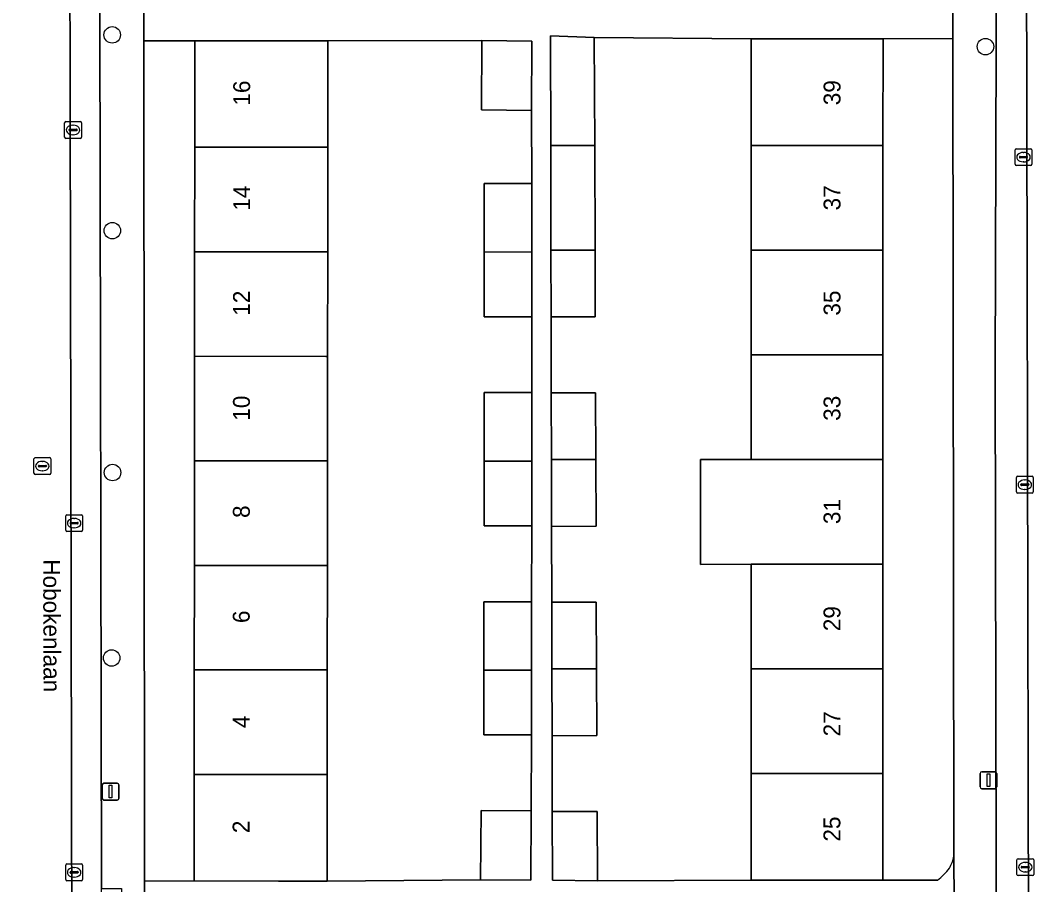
# Model space of a CAD drawing. Extents: x 160732 to 162107, y 387428 to 388479.
# Drawn here: x 161367.5 to 161427.7, y 387941.2 to 387992.5 of the extents above; entities that cross this region are included whole.
import ezdxf

# ---------------------------------------------------------------- set-up
doc = ezdxf.new("R2010")
doc.units = 0
for name, color, linetype in [('IMGEO_Boom', 7, 'Continuous'), ('IMGEO_Erf', 7, 'Continuous'), ('IMGEO_Kolk', 7, 'Continuous'), ('IMGEO_Lichtmast', 7, 'Continuous'), ('IMGEO_Openbare_ruimte_label', 7, 'Continuous'), ('IMGEO_Pand', 7, 'Continuous'), ('IMGEO_Pand_nummerreeks', 7, 'Continuous'), ('IMGEO_Parkeervlak_open', 7, 'Continuous'), ('IMGEO_Rijbaan_lokaal_open', 7, 'Continuous'), ('IMGEO_Rioolput', 7, 'Continuous'), ('IMGEO_Voetpad_open', 7, 'Continuous')]:
    doc.layers.add(name, color=color, linetype=linetype)

msp = doc.modelspace()

# ---------------------------------------------------------------- linework, layer by layer
at = {"layer": 'IMGEO_Boom'}
for centre in [(161372.98, 387991.631), (161424.749, 387990.932), (161372.987, 387980.021), (161373.001, 387965.672), (161372.945, 387954.674)]:
    msp.add_circle(centre, 0.489, dxfattribs=at)
at = {"layer": 'IMGEO_Erf'}
for points in [[(161377.863, 387972.568), (161377.868, 387978.768), (161377.874, 387984.968), (161377.879, 387991.287), (161374.857, 387991.285), (161374.892, 387941.445), (161377.836, 387941.447), (161377.841, 387947.768), (161377.847, 387953.968), (161377.852, 387960.168), (161377.858, 387966.368)], [(161395.024, 387970.412), (161397.85, 387970.412), (161397.861, 387974.911), (161395.035, 387974.911), (161395.035, 387978.753), (161395.035, 387982.812), (161397.861, 387982.812), (161397.833, 387987.15), (161394.864, 387987.179), (161394.888, 387991.289), (161385.765, 387991.281), (161385.76, 387984.961), (161385.754, 387978.761), (161385.749, 387972.561), (161385.744, 387966.361), (161385.738, 387960.161), (161385.733, 387953.961), (161385.727, 387947.761), (161385.722, 387941.44), (161394.821, 387941.517), (161394.845, 387945.627), (161397.815, 387945.598), (161397.839, 387950.111), (161395.013, 387950.111), (161395.013, 387953.953), (161395.013, 387958.012), (161397.839, 387958.012), (161397.85, 387962.511), (161395.024, 387962.511), (161395.024, 387966.353)], [(161410.859, 387972.657), (161410.86, 387978.867), (161410.862, 387985.076), (161410.863, 387991.404), (161401.56, 387991.483), (161401.583, 387985.077), (161401.606, 387978.868), (161401.62, 387974.908), (161399, 387974.899), (161399.01, 387970.398), (161401.636, 387970.408), (161401.651, 387966.449), (161401.665, 387962.49), (161399.03, 387962.481), (161399.04, 387957.98), (161401.681, 387957.99), (161401.696, 387954.03), (161401.71, 387950.071), (161399.06, 387950.062), (161399.07, 387945.561), (161401.726, 387945.571), (161401.741, 387941.448), (161410.853, 387941.49), (161410.854, 387947.82), (161410.856, 387954.029), (161410.857, 387960.239), (161407.852, 387960.224), (161407.853, 387966.448), (161410.858, 387966.448)]]:
    msp.add_lwpolyline(points, close=True, dxfattribs=at)
for points in [[(161422.814, 387991.409), (161418.677, 387991.403), (161418.676, 387985.075), (161418.674, 387978.866), (161418.673, 387972.656), (161418.672, 387966.447), (161418.671, 387960.238), (161418.67, 387954.028), (161418.668, 387947.819), (161418.667, 387941.489), (161421.898, 387941.494)], [(161422.883, 387942.917), (161422.814, 387991.409)]]:
    msp.add_lwpolyline(points, dxfattribs=at)
for centre, radius, start, end in [((161420.621, 387943.368), 2.306, 329.82084, 348.71274), ((161419.855, 387944.26), 3.438, 306.45259, 323.38736)]:
    msp.add_arc(centre, radius, start, end, dxfattribs=at)
at = {"layer": 'IMGEO_Kolk'}
for p, q in [((161370.159, 387985.564), (161370.159, 387986.416)), ((161370.234, 387986.49), (161371.086, 387986.49)), ((161370.647, 387986.27), (161370.672, 387986.27)), ((161371.16, 387986.416), (161371.16, 387985.564)), ((161370.418, 387985.984), (161370.418, 387985.996)), ((161370.856, 387985.947), (161370.458, 387985.947)), ((161370.461, 387986.033), (161370.859, 387986.033)), ((161370.67, 387985.71), (161370.645, 387985.71)), ((161370.902, 387985.996), (161370.902, 387985.984)), ((161371.086, 387985.49), (161370.234, 387985.49)), ((161426.505, 387983.955), (161426.505, 387984.807)), ((161426.58, 387984.881), (161427.432, 387984.881)), ((161426.764, 387984.375), (161426.764, 387984.387)), ((161427.202, 387984.338), (161426.804, 387984.338)), ((161426.807, 387984.424), (161427.205, 387984.424)), ((161426.993, 387984.661), (161427.018, 387984.661)), ((161427.248, 387984.387), (161427.248, 387984.375)), ((161427.506, 387984.807), (161427.506, 387983.955)), ((161427.432, 387983.881), (161426.58, 387983.881)), ((161427.016, 387984.101), (161426.991, 387984.101)), ((161426.584, 387964.525), (161426.584, 387965.377)), ((161426.659, 387965.451), (161427.511, 387965.451)), ((161427.072, 387965.231), (161427.097, 387965.231)), ((161427.585, 387965.377), (161427.585, 387964.525)), ((161426.843, 387964.945), (161426.843, 387964.957)), ((161427.281, 387964.908), (161426.883, 387964.908)), ((161426.886, 387964.994), (161427.284, 387964.994)), ((161427.095, 387964.671), (161427.07, 387964.671)), ((161427.327, 387964.957), (161427.327, 387964.945)), ((161427.511, 387964.451), (161426.659, 387964.451)), ((161370.223, 387962.247), (161370.223, 387963.099)), ((161370.298, 387963.173), (161371.15, 387963.173)), ((161370.525, 387962.716), (161370.923, 387962.716)), ((161370.711, 387962.953), (161370.736, 387962.953)), ((161371.224, 387963.099), (161371.224, 387962.247)), ((161371.15, 387962.173), (161370.298, 387962.173)), ((161370.482, 387962.667), (161370.482, 387962.679)), ((161370.92, 387962.63), (161370.522, 387962.63)), ((161370.734, 387962.393), (161370.709, 387962.393)), ((161370.966, 387962.679), (161370.966, 387962.667)), ((161370.223, 387941.532), (161370.223, 387942.384)), ((161370.298, 387942.458), (161371.15, 387942.458)), ((161370.711, 387942.238), (161370.736, 387942.238)), ((161371.224, 387942.384), (161371.224, 387941.532)), ((161426.612, 387941.841), (161426.612, 387942.693)), ((161426.687, 387942.767), (161427.539, 387942.767)), ((161426.871, 387942.261), (161426.871, 387942.273)), ((161426.914, 387942.31), (161427.312, 387942.31)), ((161427.1, 387942.547), (161427.125, 387942.547)), ((161427.355, 387942.273), (161427.355, 387942.261)), ((161427.613, 387942.693), (161427.613, 387941.841)), ((161370.482, 387941.952), (161370.482, 387941.964)), ((161370.92, 387941.915), (161370.522, 387941.915)), ((161370.525, 387942.001), (161370.923, 387942.001)), ((161370.734, 387941.678), (161370.709, 387941.678)), ((161370.966, 387941.964), (161370.966, 387941.952)), ((161427.539, 387941.767), (161426.687, 387941.767)), ((161427.309, 387942.224), (161426.911, 387942.224)), ((161427.123, 387941.987), (161427.098, 387941.987)), ((161371.15, 387941.458), (161370.298, 387941.458))]:
    msp.add_line(p, q, dxfattribs=at)
for points in [[(161370.159, 387985.564), (161370.159, 387986.416)], [(161370.234, 387986.49), (161371.086, 387986.49)], [(161371.16, 387986.416), (161371.16, 387985.564)], [(161371.086, 387985.49), (161370.234, 387985.49)], [(161426.505, 387983.955), (161426.505, 387984.807)], [(161426.58, 387984.881), (161427.432, 387984.881)], [(161427.506, 387984.807), (161427.506, 387983.955)], [(161427.432, 387983.881), (161426.58, 387983.881)], [(161426.584, 387964.525), (161426.584, 387965.377)], [(161426.659, 387965.451), (161427.511, 387965.451)], [(161427.585, 387965.377), (161427.585, 387964.525)], [(161427.511, 387964.451), (161426.659, 387964.451)], [(161370.223, 387962.247), (161370.223, 387963.099)], [(161370.298, 387963.173), (161371.15, 387963.173)], [(161371.224, 387963.099), (161371.224, 387962.247)], [(161371.15, 387962.173), (161370.298, 387962.173)], [(161370.223, 387941.532), (161370.223, 387942.384)], [(161370.298, 387942.458), (161371.15, 387942.458)], [(161371.224, 387942.384), (161371.224, 387941.532)], [(161426.612, 387941.841), (161426.612, 387942.693)], [(161426.687, 387942.767), (161427.539, 387942.767)], [(161427.613, 387942.693), (161427.613, 387941.841)], [(161427.539, 387941.767), (161426.687, 387941.767)], [(161371.15, 387941.458), (161370.298, 387941.458)]]:
    msp.add_lwpolyline(points, dxfattribs=at)
for centre, radius, start, end in [((161370.236, 387986.414), 0.0765, 91.55205, 178.44795), ((161370.236, 387986.414), 0.0765, 91.55205, 178.44795), ((161371.084, 387986.414), 0.0765, 1.55205, 88.44795), ((161371.084, 387986.414), 0.0765, 1.55205, 88.44795), ((161370.236, 387985.566), 0.0765, 181.55205, 268.44795), ((161370.236, 387985.566), 0.0765, 181.55205, 268.44795), ((161370.458, 387985.993), 0.0403, 85.87752, 175.75265), ((161370.455, 387985.983), 0.0366, 178.93798, 274.71019), ((161370.859, 387985.99), 0.043, 264.86636, 352.45326), ((161370.863, 387985.995), 0.0386, 1.73085, 96.63898), ((161371.084, 387985.566), 0.0765, 271.55205, 358.44795), ((161371.084, 387985.566), 0.0765, 271.55205, 358.44795), ((161426.582, 387984.805), 0.0765, 91.55205, 178.44795), ((161426.582, 387984.805), 0.0765, 91.55205, 178.44795), ((161426.804, 387984.384), 0.0403, 85.87752, 175.75265), ((161426.801, 387984.374), 0.0366, 178.93798, 274.71019), ((161427.205, 387984.381), 0.043, 264.86636, 352.45326), ((161427.209, 387984.386), 0.0386, 1.73085, 96.63898), ((161427.43, 387984.805), 0.0765, 1.55205, 88.44795), ((161427.43, 387984.805), 0.0765, 1.55205, 88.44795), ((161426.582, 387983.957), 0.0765, 181.55205, 268.44795), ((161426.582, 387983.957), 0.0765, 181.55205, 268.44795), ((161427.43, 387983.957), 0.0765, 271.55205, 358.44795), ((161427.43, 387983.957), 0.0765, 271.55205, 358.44795), ((161426.661, 387965.375), 0.0765, 91.55205, 178.44795), ((161426.661, 387965.375), 0.0765, 91.55205, 178.44795), ((161427.509, 387965.375), 0.0765, 1.55205, 88.44795), ((161427.509, 387965.375), 0.0765, 1.55205, 88.44795), ((161426.661, 387964.527), 0.0765, 181.55205, 268.44795), ((161426.661, 387964.527), 0.0765, 181.55205, 268.44795), ((161426.883, 387964.954), 0.0403, 85.87752, 175.75265), ((161426.88, 387964.944), 0.0366, 178.93798, 274.71019), ((161427.284, 387964.951), 0.043, 264.86636, 352.45326), ((161427.288, 387964.956), 0.0386, 1.73085, 96.63898), ((161427.509, 387964.527), 0.0765, 271.55205, 358.44795), ((161427.509, 387964.527), 0.0765, 271.55205, 358.44795), ((161370.3, 387963.097), 0.0765, 91.55205, 178.44795), ((161370.3, 387963.097), 0.0765, 91.55205, 178.44795), ((161370.522, 387962.676), 0.0403, 85.87752, 175.75265), ((161370.927, 387962.678), 0.0386, 1.73085, 96.63898), ((161371.148, 387963.097), 0.0765, 1.55205, 88.44795), ((161371.148, 387963.097), 0.0765, 1.55205, 88.44795), ((161370.3, 387962.249), 0.0765, 181.55205, 268.44795), ((161370.3, 387962.249), 0.0765, 181.55205, 268.44795), ((161370.519, 387962.666), 0.0366, 178.93798, 274.71019), ((161370.923, 387962.673), 0.043, 264.86636, 352.45326), ((161371.148, 387962.249), 0.0765, 271.55205, 358.44795), ((161371.148, 387962.249), 0.0765, 271.55205, 358.44795), ((161370.3, 387942.382), 0.0765, 91.55205, 178.44795), ((161370.3, 387942.382), 0.0765, 91.55205, 178.44795), ((161371.148, 387942.382), 0.0765, 1.55205, 88.44795), ((161371.148, 387942.382), 0.0765, 1.55205, 88.44795), ((161426.689, 387942.691), 0.0765, 91.55205, 178.44795), ((161426.689, 387942.691), 0.0765, 91.55205, 178.44795), ((161426.911, 387942.27), 0.0403, 85.87752, 175.75265), ((161426.908, 387942.26), 0.0366, 178.93798, 274.71019), ((161427.312, 387942.267), 0.043, 264.86636, 352.45326), ((161427.316, 387942.272), 0.0386, 1.73085, 96.63898), ((161427.537, 387942.691), 0.0765, 1.55205, 88.44795), ((161427.537, 387942.691), 0.0765, 1.55205, 88.44795), ((161370.522, 387941.961), 0.0403, 85.87752, 175.75265), ((161370.519, 387941.951), 0.0366, 178.93798, 274.71019), ((161370.923, 387941.958), 0.043, 264.86636, 352.45326), ((161370.927, 387941.963), 0.0386, 1.73085, 96.63898), ((161426.689, 387941.843), 0.0765, 181.55205, 268.44795), ((161426.689, 387941.843), 0.0765, 181.55205, 268.44795), ((161427.537, 387941.843), 0.0765, 271.55205, 358.44795), ((161427.537, 387941.843), 0.0765, 271.55205, 358.44795), ((161370.3, 387941.534), 0.0765, 181.55205, 268.44795), ((161370.3, 387941.534), 0.0765, 181.55205, 268.44795), ((161371.148, 387941.534), 0.0765, 271.55205, 358.44795), ((161371.148, 387941.534), 0.0765, 271.55205, 358.44795)]:
    msp.add_arc(centre, radius, start, end, dxfattribs=at)
for centre, major_axis, ratio, start_param, end_param in [((161370.646, 387985.99), (-0.387, 0.002), 0.722429, 4.712389, 7.853982), ((161370.671, 387985.99), (-0.39, 0.002), 0.717154, 1.570796, 4.712389), ((161426.992, 387984.381), (-0.387, 0.002), 0.722429, 4.712389, 7.853982), ((161427.017, 387984.381), (-0.39, 0.002), 0.717154, 1.570796, 4.712389), ((161427.071, 387964.951), (-0.387, 0.002), 0.722429, 4.712389, 7.853982), ((161427.096, 387964.951), (-0.39, 0.002), 0.717154, 1.570796, 4.712389), ((161370.71, 387962.673), (-0.387, 0.002), 0.722429, 4.712389, 7.853982), ((161370.735, 387962.673), (-0.39, 0.002), 0.717154, 1.570796, 4.712389), ((161370.71, 387941.958), (-0.387, 0.002), 0.722429, 4.712389, 7.853982), ((161370.735, 387941.958), (-0.39, 0.002), 0.717154, 1.570796, 4.712389), ((161427.099, 387942.267), (-0.387, 0.002), 0.722429, 4.712389, 7.853982), ((161427.124, 387942.267), (-0.39, 0.002), 0.717154, 1.570796, 4.712389)]:
    msp.add_ellipse(centre, major_axis=major_axis, ratio=ratio, start_param=start_param, end_param=end_param, dxfattribs=at)
at = {"layer": 'IMGEO_Lichtmast'}
for p, q in [((161424.433, 387947.022), (161424.433, 387947.822)), ((161424.433, 387947.822), (161424.433, 387947.022)), ((161424.533, 387947.922), (161425.323, 387947.922)), ((161425.323, 387947.922), (161424.533, 387947.922)), ((161425.423, 387947.822), (161425.423, 387947.022)), ((161425.423, 387947.022), (161425.423, 387947.822)), ((161372.386, 387946.345), (161372.386, 387947.145)), ((161372.386, 387947.145), (161372.386, 387946.345)), ((161372.486, 387947.245), (161373.276, 387947.245)), ((161373.276, 387947.245), (161372.486, 387947.245)), ((161373.376, 387947.145), (161373.376, 387946.345)), ((161373.376, 387946.345), (161373.376, 387947.145)), ((161425.323, 387946.922), (161424.533, 387946.922)), ((161424.533, 387946.922), (161425.323, 387946.922)), ((161373.276, 387946.245), (161372.486, 387946.245)), ((161372.486, 387946.245), (161373.276, 387946.245))]:
    msp.add_line(p, q, dxfattribs=at)
for points in [[(161424.853, 387947.797), (161425.003, 387947.797), (161425.003, 387947.047), (161424.853, 387947.047), (161424.853, 387947.797)], [(161372.806, 387947.12), (161372.956, 387947.12), (161372.956, 387946.37), (161372.806, 387946.37), (161372.806, 387947.12)]]:
    msp.add_lwpolyline(points, dxfattribs=at)
for centre, start, end in [((161424.533, 387947.822), 90, 180), ((161424.533, 387947.822), 90, 180), ((161425.323, 387947.822), 0, 90), ((161425.323, 387947.822), 360, 90), ((161372.486, 387947.145), 90, 180), ((161372.486, 387947.145), 90, 180), ((161373.276, 387947.145), 0, 90), ((161373.276, 387947.145), 360, 90), ((161424.533, 387947.022), 180, 270), ((161424.533, 387947.022), 180, 270), ((161425.323, 387947.022), 270, 0), ((161425.323, 387947.022), 270, 0), ((161372.486, 387946.345), 180, 270), ((161372.486, 387946.345), 180, 270), ((161373.276, 387946.345), 270, 0), ((161373.276, 387946.345), 270, 0)]:
    msp.add_arc(centre, 0.1, start, end, dxfattribs=at)
at = {"layer": 'IMGEO_Pand'}
for points in [[(161398.975, 387985.078), (161401.583, 387985.077), (161401.56, 387991.483), (161398.959, 387991.564)], [(161385.76, 387984.961), (161385.765, 387991.281), (161382.879, 387991.283), (161377.879, 387991.287), (161377.874, 387984.968), (161385.653, 387984.961)], [(161397.833, 387987.15), (161397.858, 387991.26), (161394.888, 387991.289), (161394.864, 387987.179)], [(161418.676, 387985.075), (161418.677, 387991.403), (161413.678, 387991.404), (161410.863, 387991.404), (161410.862, 387985.076)], [(161385.653, 387984.961), (161377.874, 387984.968), (161377.868, 387978.768), (161385.648, 387978.761), (161385.754, 387978.761), (161385.76, 387984.961)], [(161401.583, 387985.077), (161398.975, 387985.078), (161398.99, 387978.869), (161401.606, 387978.868)], [(161410.862, 387985.076), (161410.86, 387978.867), (161418.674, 387978.866), (161418.676, 387985.075)], [(161397.861, 387982.812), (161395.035, 387982.812), (161395.035, 387978.753), (161397.861, 387978.75)], [(161385.749, 387972.561), (161385.754, 387978.761), (161385.648, 387978.761), (161377.868, 387978.768), (161377.863, 387972.568), (161385.642, 387972.561)], [(161395.035, 387974.911), (161397.861, 387974.911), (161397.861, 387978.75), (161395.035, 387978.753)], [(161401.606, 387978.868), (161398.99, 387978.869), (161399, 387974.899), (161401.62, 387974.908)], [(161418.673, 387972.656), (161418.674, 387978.866), (161410.86, 387978.867), (161410.859, 387972.657)], [(161385.642, 387972.561), (161377.863, 387972.568), (161377.858, 387966.368), (161385.637, 387966.361), (161385.744, 387966.361), (161385.749, 387972.561)], [(161418.672, 387966.447), (161418.673, 387972.656), (161410.859, 387972.657), (161410.858, 387966.448)], [(161397.85, 387970.412), (161395.024, 387970.412), (161395.024, 387966.353), (161397.85, 387966.35)], [(161399.01, 387970.398), (161399.02, 387966.45), (161401.651, 387966.449), (161401.636, 387970.408)], [(161385.637, 387966.361), (161377.858, 387966.368), (161377.852, 387960.168), (161385.631, 387960.161), (161385.738, 387960.161), (161385.744, 387966.361)], [(161395.024, 387962.511), (161397.85, 387962.511), (161397.85, 387966.35), (161395.024, 387966.353)], [(161401.651, 387966.449), (161399.02, 387966.45), (161399.03, 387962.481), (161401.665, 387962.49)], [(161418.672, 387966.447), (161410.858, 387966.448), (161407.853, 387966.448), (161407.852, 387960.224), (161410.857, 387960.239), (161418.671, 387960.238)], [(161385.631, 387960.161), (161377.852, 387960.168), (161377.847, 387953.968), (161385.626, 387953.961), (161385.733, 387953.961), (161385.738, 387960.161)], [(161418.67, 387954.028), (161418.671, 387960.238), (161410.857, 387960.239), (161410.856, 387954.029)], [(161397.839, 387958.012), (161395.013, 387958.012), (161395.013, 387953.953), (161397.839, 387953.95)], [(161399.04, 387957.98), (161399.05, 387954.031), (161401.696, 387954.03), (161401.681, 387957.99)], [(161385.727, 387947.761), (161385.733, 387953.961), (161385.626, 387953.961), (161377.847, 387953.968), (161377.841, 387947.768), (161385.62, 387947.761)], [(161395.013, 387950.111), (161397.839, 387950.111), (161397.839, 387953.95), (161395.013, 387953.953)], [(161401.696, 387954.03), (161399.05, 387954.031), (161399.06, 387950.062), (161401.71, 387950.071)], [(161410.856, 387954.029), (161410.854, 387947.82), (161418.668, 387947.819), (161418.67, 387954.028)], [(161385.62, 387947.761), (161377.841, 387947.768), (161377.836, 387941.447), (161382.836, 387941.443), (161385.722, 387941.44), (161385.727, 387947.761)], [(161410.854, 387947.82), (161410.853, 387941.49), (161413.668, 387941.49), (161418.667, 387941.489), (161418.668, 387947.819)], [(161397.79, 387941.488), (161397.815, 387945.598), (161394.845, 387945.627), (161394.821, 387941.517)], [(161399.07, 387945.561), (161399.08, 387941.489), (161401.741, 387941.448), (161401.726, 387945.571)]]:
    msp.add_lwpolyline(points, close=True, dxfattribs=at)
at = {"layer": 'IMGEO_Parkeervlak_open'}
for points in [[(161427.337, 387918.667), (161427.158, 388006.474), (161427.076, 388027.448), (161427.017, 388070.342)], [(161370.332, 388067.616), (161370.627, 387917.302)], [(161425.082, 388067.399), (161425.125, 388063.116), (161425.472, 388044.338), (161425.506, 388030.122), (161425.323, 387971.695), (161425.433, 387922.175)], [(161372.386, 387919.942), (161372.351, 387935.88), (161372.345, 387941.01), (161372.14, 388044.7), (161372.131, 388049.661), (161372.117, 388064.738)]]:
    msp.add_lwpolyline(points, dxfattribs=at)
at = {"layer": 'IMGEO_Rijbaan_lokaal_open'}
for points in [[(161370.323, 388068.966), (161365.306, 388068.977), (161365.556, 387940.151), (161365.591, 387923.757), (161365.581, 387915.665), (161370.516, 387915.68), (161370.627, 387917.302), (161370.332, 388067.616)], [(161432.182, 387987.761), (161432.185, 388005.599), (161432.185, 388006.493), (161427.158, 388006.474), (161427.337, 387918.667), (161432.347, 387918.649), (161432.363, 387923.151)]]:
    msp.add_lwpolyline(points, close=True, dxfattribs=at)
at = {"layer": 'IMGEO_Rioolput'}
for p, q in [((161368.341, 387965.63), (161368.341, 387966.482)), ((161368.416, 387966.556), (161369.268, 387966.556)), ((161368.829, 387966.336), (161368.854, 387966.336)), ((161369.342, 387966.482), (161369.342, 387965.63)), ((161368.6, 387966.05), (161368.6, 387966.062)), ((161369.038, 387966.013), (161368.64, 387966.013)), ((161368.643, 387966.099), (161369.041, 387966.099)), ((161368.852, 387965.776), (161368.827, 387965.776)), ((161369.084, 387966.062), (161369.084, 387966.05)), ((161369.268, 387965.556), (161368.416, 387965.556))]:
    msp.add_line(p, q, dxfattribs=at)
for points in [[(161368.341, 387965.63), (161368.341, 387966.482)], [(161368.416, 387966.556), (161369.268, 387966.556)], [(161369.342, 387966.482), (161369.342, 387965.63)], [(161369.268, 387965.556), (161368.416, 387965.556)]]:
    msp.add_lwpolyline(points, dxfattribs=at)
for centre, radius, start, end in [((161368.418, 387966.48), 0.0765, 91.55205, 178.44795), ((161368.418, 387966.48), 0.0765, 91.55205, 178.44795), ((161369.266, 387966.48), 0.0765, 1.55205, 88.44795), ((161369.266, 387966.48), 0.0765, 1.55205, 88.44795), ((161368.64, 387966.059), 0.0403, 85.87752, 175.75265), ((161368.637, 387966.049), 0.0366, 178.93798, 274.71019), ((161369.041, 387966.056), 0.043, 264.86636, 352.45326), ((161369.045, 387966.061), 0.0386, 1.73085, 96.63898), ((161368.418, 387965.632), 0.0765, 181.55205, 268.44795), ((161368.418, 387965.632), 0.0765, 181.55205, 268.44795), ((161369.266, 387965.632), 0.0765, 271.55205, 358.44795), ((161369.266, 387965.632), 0.0765, 271.55205, 358.44795)]:
    msp.add_arc(centre, radius, start, end, dxfattribs=at)
for centre, major_axis, ratio, start_param, end_param in [((161368.828, 387966.056), (-0.387, 0.002), 0.722429, 4.712389, 7.853982), ((161368.853, 387966.056), (-0.39, 0.002), 0.717154, 1.570796, 4.712389)]:
    msp.add_ellipse(centre, major_axis=major_axis, ratio=ratio, start_param=start_param, end_param=end_param, dxfattribs=at)
at = {"layer": 'IMGEO_Voetpad_open'}
for points in [[(161423.314, 388070.633), (161422.631, 388065.904), (161422.596, 388063.292), (161422.645, 388045.524), (161422.662, 388043.962), (161422.75, 388035.909), (161422.81, 387994.04), (161422.814, 387991.409), (161422.883, 387942.917), (161422.887, 387940.174), (161421.348, 387940.143), (161421.384, 387924.464), (161423.316, 387924.482), (161423.318, 387923.889), (161423.341, 387917.068)], [(161425.433, 387922.175), (161425.323, 387971.695), (161425.506, 388030.122), (161425.472, 388044.338), (161423.875, 388044.326), (161423.856, 388063.105), (161425.125, 388063.116), (161425.082, 388067.399)], [(161372.117, 388064.738), (161372.131, 388049.661), (161373.323, 388049.678), (161373.331, 388044.714), (161372.14, 388044.7), (161372.345, 387941.01), (161373.525, 387941.004), (161373.558, 387935.883), (161372.351, 387935.88), (161372.386, 387919.942)], [(161374.953, 387917.031), (161374.941, 387921.763), (161374.918, 387930.648), (161374.902, 387936.936), (161374.891, 387939.898), (161374.893, 387940.421), (161374.892, 387941.445), (161374.857, 387991.285), (161374.855, 387993.89), (161374.819, 388043.762)], [(161421.898, 387941.494), (161418.667, 387941.489), (161413.668, 387941.49), (161410.853, 387941.49), (161401.741, 387941.448), (161399.08, 387941.489), (161399.07, 387945.561), (161399.06, 387950.062), (161399.05, 387954.031), (161399.04, 387957.98), (161399.03, 387962.481), (161399.02, 387966.45), (161399.01, 387970.398), (161399, 387974.899), (161398.99, 387978.869), (161398.975, 387985.078), (161398.959, 387991.564), (161401.56, 387991.483), (161410.863, 387991.404), (161413.678, 387991.404), (161418.677, 387991.403), (161422.814, 387991.409), (161422.81, 387994.04)], [(161374.855, 387993.89), (161374.857, 387991.285), (161377.879, 387991.287), (161382.879, 387991.283), (161385.765, 387991.281), (161394.888, 387991.289), (161397.858, 387991.26), (161397.833, 387987.15), (161397.861, 387982.812), (161397.861, 387978.75), (161397.861, 387974.911), (161397.85, 387970.412), (161397.85, 387966.35), (161397.85, 387962.511), (161397.839, 387958.012), (161397.839, 387953.95), (161397.839, 387950.111), (161397.815, 387945.598), (161397.79, 387941.488), (161394.821, 387941.517), (161385.722, 387941.44), (161382.836, 387941.443), (161377.836, 387941.447), (161374.892, 387941.445), (161374.893, 387940.421)], [(161422.887, 387940.174), (161422.883, 387942.917)]]:
    msp.add_lwpolyline(points, dxfattribs=at)
for centre, radius, start, end in [((161420.621, 387943.368), 2.306, 329.82084, 348.71274), ((161419.855, 387944.26), 3.438, 306.45259, 323.38736)]:
    msp.add_arc(centre, radius, start, end, dxfattribs=at)

# ---------------------------------------------------------------- texts
at = {"layer": 'IMGEO_Openbare_ruimte_label'}
msp.add_text('Hobokenlaan', height=1, rotation=270.17189, dxfattribs=at).set_placement((161368.886, 387960.525))
at = {"layer": 'IMGEO_Pand_nummerreeks'}
for s, rotation, p in [('16', 89.95056, (161381.156, 387987.434)), ('39', 89.98852, (161416.156, 387987.458)), ('14', 89.95056, (161381.151, 387981.204)), ('37', 89.98852, (161416.155, 387981.219)), ('12', 89.95056, (161381.146, 387974.971)), ('35', 89.98852, (161416.154, 387974.979)), ('10', 89.95056, (161381.14, 387968.747)), ('33', 89.98852, (161416.153, 387968.74)), ('31', 89.98875, (161416.151, 387962.614)), ('8', 89.95056, (161381.135, 387962.978)), ('6', 89.95056, (161381.129, 387956.744)), ('29', 89.98852, (161416.15, 387956.262)), ('27', 89.98852, (161416.149, 387950.022)), ('4', 89.95056, (161381.124, 387950.514)), ('2', 89.95056, (161381.119, 387944.282)), ('25', 89.98852, (161416.148, 387943.783))]:
    msp.add_text(s, height=1, rotation=rotation, dxfattribs=at).set_placement(p)

doc.saveas('drawing.dxf')
